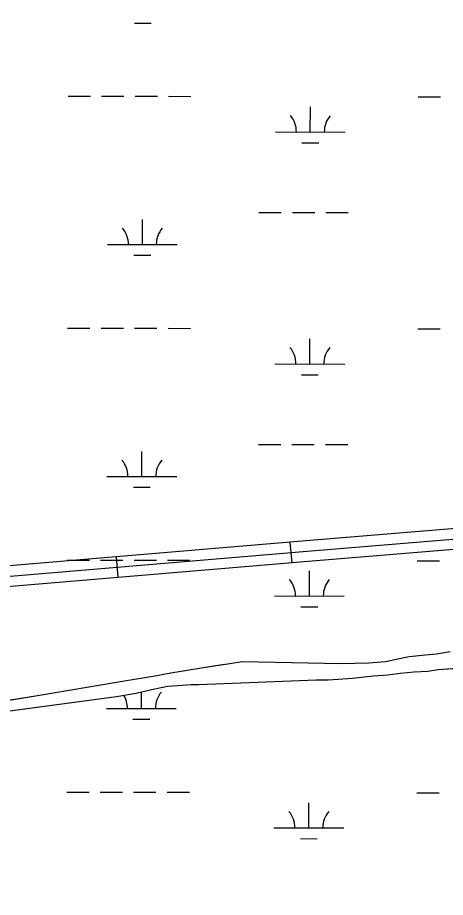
# Model space of a CAD drawing. Extents: x 3219052 to 3256913, y 800770 to 826146.
# Drawn here: x 3227816 to 3228429, y 819598 to 820860 of the extents above; entities that cross this region are included whole.
import ezdxf

# ---------------------------------------------------------------- set-up
doc = ezdxf.new("R2010")
doc.units = 0
for name, color, linetype in [('V-ROAD-CNTR', 7, 'Continuous'), ('V-SITE-VEGE', 7, 'Continuous'), ('V-TOPO-SHOR', 7, 'Continuous'), ('V-WETL-SWMP', 7, 'Continuous')]:
    doc.layers.add(name, color=color, linetype=linetype)

msp = doc.modelspace()

# ---------------------------------------------------------------- linework, layer by layer
at = {"layer": 'V-ROAD-CNTR'}
for p, q in [((3228209.5525438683, 820077.558817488), (3228207.039548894, 820107.4537576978)), ((3227960.4310421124, 820056.6168593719), (3227957.9180471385, 820086.511799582))]:
    msp.add_line(p, q, dxfattribs=at)
for points in [[(3226650.738661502, 819546.3398799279), (3226730.2315025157, 819599.78877303), (3226814.357334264, 819670.020632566), (3227002.752957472, 819850.801271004), (3227130.624701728, 819943.1270863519), (3227241.175480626, 819994.0029845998), (3227341.545279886, 820018.4819356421), (3227488.3049863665, 820027.374917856), (3227668.77762542, 820047.1518783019), (3228231.197500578, 820094.4317837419), (3228538.3288863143, 820119.786733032), (3228896.6091697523, 820160.773651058), (3229114.6387336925, 820196.8115789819), (3229185.433592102, 820218.104536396), (3229234.0254949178, 820246.3724798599), (3229284.376394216, 820296.0213805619), (3229341.333280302, 820375.7062211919), (3229555.9888509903, 820673.8536248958), (3229726.985508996, 820924.8631228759), (3229779.724403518, 820978.9530146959), (3229834.8602932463, 820992.0609884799), (3229905.2351524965, 820996.5969794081), (3230199.4545640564, 820992.2519880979), (3230661.6316397, 820996.472979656)], [(3229763.431436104, 820983.7290051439), (3229715.32853231, 820934.3941038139), (3229543.701875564, 820682.4596076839), (3229329.145304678, 820384.449203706), (3229272.92441712, 820305.7953610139), (3229224.843513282, 820258.3844558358), (3229179.41960413, 820231.9595086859), (3229111.241740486, 820211.4535496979), (3228894.5321739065, 820175.6336213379), (3228536.8588892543, 820134.716703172), (3228229.952503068, 820109.379753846), (3227667.33262831, 820062.0828484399), (3227487.033988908, 820042.3248879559), (3227339.2962843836, 820033.37290586), (3227236.2174905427, 820008.2329561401), (3227123.0277169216, 819956.1430603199), (3226993.1229767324, 819862.3492479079), (3226804.346354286, 819681.2026102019), (3226721.2155205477, 819611.802749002), (3226643.255676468, 819559.38385384), (3226542.8888772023, 819510.9319507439), (3226401.3621602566, 819466.4060397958), (3226182.15059868, 819429.2711140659), (3226128.2377065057, 819412.1351483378)], [(3230661.8936391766, 820981.475009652), (3230199.4125641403, 820977.2510181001), (3229905.607151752, 820981.5900094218), (3229837.09328878, 820977.174018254), (3229787.426388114, 820965.3660418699), (3229738.642485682, 820915.332141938), (3229568.275826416, 820665.247642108), (3229353.521255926, 820366.9632386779), (3229295.828371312, 820286.24740011), (3229243.207476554, 820234.3605038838), (3229191.4475800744, 820204.249564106), (3229118.0357268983, 820182.1696082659), (3228898.6861655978, 820145.913680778), (3228539.7988833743, 820104.856762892), (3228232.442498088, 820079.483813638), (3227670.22262253, 820032.220908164), (3227489.5759838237, 820012.4249477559), (3227343.7942753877, 820003.5909654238), (3227246.13347071, 819979.7730130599), (3227138.221686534, 819930.1111123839), (3227012.3829382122, 819839.2532941), (3226824.3683142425, 819658.8386549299), (3226739.2474844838, 819587.7747970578)]]:
    msp.add_lwpolyline(points, dxfattribs=at)
at = {"layer": 'V-SITE-VEGE'}
for p, q in [((3228361.3340000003, 819939.831), (3228377.71, 819943.3189999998)), ((3228377.71, 819943.3189999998), (3228400.7660000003, 819945.5609999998)), ((3228400.7660000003, 819945.5609999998), (3228416.884, 819947.2649999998)), ((3228416.884, 819947.2649999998), (3228436.387, 819950.6939999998)), ((3228079.14, 819927.095), (3228120.147, 819933.464)), ((3228120.147, 819933.464), (3228138.069, 819936.0279999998)), ((3228138.069, 819936.0279999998), (3228279.66, 819933.1159999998)), ((3228279.66, 819933.116), (3228319.671, 819934.144)), ((3228319.671, 819934.144), (3228343.3910000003, 819936.1510000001)), ((3228343.3910000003, 819936.1510000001), (3228361.3340000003, 819939.8310000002)), ((3228491.154, 819928.8740000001), (3228418.907, 819924.438)), ((3227960.798, 819907.223), (3228015.484, 819916.238)), ((3228015.484, 819916.238), (3228035.884, 819919.871)), ((3228035.884, 819919.871), (3228053.364, 819922.669)), ((3228053.364, 819922.669), (3228079.14, 819927.095)), ((3228347.039, 819916.42), (3228326.4560000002, 819915.024)), ((3228364.508, 819918.767), (3228347.039, 819916.42)), ((3228384.433, 819920.848), (3228364.508, 819918.767)), ((3228404.34, 819922.0339999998), (3228384.433, 819920.848)), ((3228418.907, 819924.4379999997), (3228404.34, 819922.0339999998)), ((3227847.6010000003, 819887.7009999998), (3227960.798, 819907.223)), ((3228244.129, 819909.215), (3228075.775, 819902.805)), ((3228261.557, 819909.3300000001), (3228244.129, 819909.215)), ((3228275.654, 819910.403), (3228261.557, 819909.3300000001)), ((3228296.453, 819911.5729999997), (3228275.654, 819910.403)), ((3228326.4560000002, 819915.0239999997), (3228296.453, 819911.5729999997)), ((3227985.95, 819890.435), (3227957.931, 819885.6059999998)), ((3228006.37, 819895.1869999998), (3227985.95, 819890.4349999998)), ((3228031.038, 819900.0789999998), (3228006.37, 819895.1869999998)), ((3228052.741, 819901.679), (3228031.038, 819900.0789999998)), ((3228064.826, 819902.791), (3228052.741, 819901.679)), ((3228075.775, 819902.805), (3228064.826, 819902.791)), ((3227675.043, 819859.924), (3227847.6010000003, 819887.7009999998)), ((3227957.931, 819885.6059999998), (3227744.015, 819856.6019999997))]:
    msp.add_line(p, q, dxfattribs=at)
at = {"layer": 'V-TOPO-SHOR'}
for points in [[(3227675.043, 819859.924), (3227847.6010000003, 819887.701), (3227960.798, 819907.223), (3228015.484, 819916.238), (3228035.884, 819919.871), (3228053.364, 819922.669), (3228079.14, 819927.095), (3228103.341, 819930.8790000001), (3228120.147, 819933.464), (3228138.069, 819936.028), (3228279.66, 819933.116), (3228319.671, 819934.144), (3228343.3910000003, 819936.1510000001), (3228361.3340000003, 819939.831), (3228377.71, 819943.319), (3228400.7660000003, 819945.561), (3228416.884, 819947.265), (3228436.3850000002, 819950.694)], [(3228491.154, 819928.8740000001), (3228418.907, 819924.438), (3228404.34, 819922.034), (3228384.433, 819920.848), (3228364.508, 819918.769), (3228347.039, 819916.42), (3228326.4560000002, 819915.024), (3228296.453, 819911.573), (3228275.654, 819910.403), (3228261.557, 819909.3300000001), (3228244.129, 819909.215), (3228075.775, 819902.805), (3228064.826, 819902.791), (3228052.741, 819901.679), (3228031.038, 819900.079), (3228006.37, 819895.187), (3227985.95, 819890.435), (3227957.931, 819885.606), (3227744.015, 819856.6020000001)]]:
    msp.add_lwpolyline(points, dxfattribs=at)
at = {"layer": 'V-WETL-SWMP'}
for p, q in [((3227983.623923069, 820851.4616511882), (3228007.623870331, 820851.4113494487)), ((3227888.5608224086, 820747.0207586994), (3227920.560752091, 820746.9536897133)), ((3227936.5607169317, 820746.9201552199), (3227968.560646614, 820746.8530862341)), ((3227984.5606114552, 820746.8195517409), (3228016.5605411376, 820746.7524827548)), ((3228032.5605059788, 820746.7189482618), (3228064.560435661, 820746.6518792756)), ((3228390.4677195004, 820745.9688068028), (3228422.467649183, 820745.9017378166)), ((3228235.7697119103, 820695.5509739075), (3228235.845162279, 820731.5508626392)), ((3228185.7698217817, 820695.6557691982), (3228285.769602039, 820695.4461786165)), ((3228223.737397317, 820680.1451724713), (3228247.7373445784, 820680.0948707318)), ((3228162.119945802, 820580.2731869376), (3228194.119875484, 820580.2061179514)), ((3228210.119840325, 820580.1725834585), (3228242.119770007, 820580.1055144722)), ((3228258.119734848, 820580.0719799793), (3228290.1196645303, 820580.0049109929)), ((3227994.9590028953, 820534.1934808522), (3227995.0344532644, 820570.1933695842)), ((3227944.9591127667, 820534.2982761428), (3228044.9588930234, 820534.088685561)), ((3227982.926688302, 820518.787679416), (3228006.926635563, 820518.7373776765)), ((3227887.863587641, 820414.3467869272), (3227919.8635173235, 820414.2797179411)), ((3227935.863482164, 820414.2461834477), (3227967.8634118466, 820414.1791144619)), ((3227983.863376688, 820414.1455799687), (3228015.8633063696, 820414.0785109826)), ((3228031.8632712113, 820414.0449764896), (3228063.8632008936, 820413.9779075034)), ((3228389.7704847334, 820413.2948350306), (3228421.7704144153, 820413.2277660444)), ((3228235.0724771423, 820362.8770021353), (3228235.1479275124, 820398.876890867)), ((3228185.072587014, 820362.981797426), (3228285.0723672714, 820362.7722068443)), ((3228223.040162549, 820347.4712006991), (3228247.040109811, 820347.4208989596)), ((3228161.422711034, 820247.5992151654), (3228193.4226407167, 820247.5321461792)), ((3228209.4226055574, 820247.4986116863), (3228241.4225352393, 820247.4315427)), ((3228257.4225000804, 820247.3980082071), (3228289.422429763, 820247.3309392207)), ((3227994.2617681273, 820201.51950908), (3227994.3372184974, 820237.519397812)), ((3227944.261877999, 820201.6243043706), (3228044.261658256, 820201.4147137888)), ((3227982.2294535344, 820186.1137076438), (3228006.229400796, 820186.0634059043)), ((3227887.1663528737, 820081.672815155), (3227919.166282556, 820081.6057461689)), ((3227935.166247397, 820081.5722116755), (3227967.166177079, 820081.5051426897)), ((3227983.1661419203, 820081.4716081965), (3228015.166071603, 820081.4045392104)), ((3228031.166036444, 820081.3710047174), (3228063.165966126, 820081.3039357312)), ((3228389.073249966, 820080.6208632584), (3228421.073179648, 820080.5537942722)), ((3228234.3752423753, 820030.2030303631), (3228234.4506927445, 820066.2029190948)), ((3228184.3753522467, 820030.3078256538), (3228284.375132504, 820030.0982350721)), ((3228222.3429277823, 820014.7972289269), (3228246.3428750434, 820014.7469271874)), ((3228361.3341152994, 819939.8342177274), (3228377.710115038, 819943.3212104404)), ((3228377.710115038, 819943.3212104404), (3228400.7651148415, 819945.5642049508)), ((3228400.7651148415, 819945.5642049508), (3228416.883114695, 819947.2692008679)), ((3228416.883114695, 819947.2692008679), (3228436.3851144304, 819950.6961934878)), ((3228079.140116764, 819927.0972585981), (3228120.1461162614, 819933.4672445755)), ((3228120.1461162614, 819933.4672445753), (3228138.0691160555, 819936.0312388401)), ((3228138.0691160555, 819936.0312388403), (3228279.660115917, 819933.1192349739)), ((3228279.660115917, 819933.1192349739), (3228319.6711157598, 819934.1462305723)), ((3228319.6711157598, 819934.1462305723), (3228343.391115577, 819936.153225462)), ((3228343.391115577, 819936.153225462), (3228361.3341152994, 819939.8342177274)), ((3228491.1551157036, 819928.8782290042), (3228418.9071161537, 819924.4422415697)), ((3227960.7991183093, 819907.2263017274), (3228015.484117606, 819916.2412820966)), ((3228015.484117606, 819916.2412820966), (3228035.884117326, 819919.8752742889)), ((3228035.884117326, 819919.8752742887), (3228053.3631171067, 819922.6712681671)), ((3228053.3631171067, 819922.6712681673), (3228079.140116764, 819927.0972585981)), ((3228347.0381168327, 819916.42326052), (3228326.4571169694, 819915.0272643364)), ((3228364.509116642, 819918.7722551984), (3228347.0381168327, 819916.42326052)), ((3228384.4331164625, 819920.8522502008), (3228364.509116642, 819918.7722551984)), ((3228404.339116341, 819922.0372468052), (3228384.4331164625, 819920.8522502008)), ((3228418.9071161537, 819924.4422415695), (3228404.339116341, 819922.0372468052)), ((3227847.6021198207, 819887.7053439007), (3227960.7991183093, 819907.2263017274)), ((3228244.129117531, 819909.2182800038), (3228075.774118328, 819902.8083022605)), ((3228261.5581174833, 819909.3342786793), (3228244.129117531, 819909.2182800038)), ((3228275.654117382, 819910.4062758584), (3228261.5581174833, 819909.3342786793)), ((3228296.4541172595, 819911.5752724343), (3228275.654117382, 819910.4062758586)), ((3228326.4571169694, 819915.0272643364), (3228296.4541172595, 819911.575272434)), ((3227985.9491193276, 819890.439330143), (3227957.9301197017, 819885.6093405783)), ((3228006.3701189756, 819895.1903203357), (3227985.9491193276, 819890.439330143)), ((3227993.564533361, 819868.8455373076), (3227993.6135279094, 819892.2224715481)), ((3228031.0391186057, 819900.0833100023), (3228006.3701189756, 819895.1903203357)), ((3228052.741118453, 819901.6823057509), (3228031.0391186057, 819900.0833100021)), ((3228064.827118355, 819902.793302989), (3228052.741118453, 819901.6823057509)), ((3228075.774118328, 819902.8083022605), (3228064.827118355, 819902.793302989)), ((3227675.043121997, 819859.9274046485), (3227847.6021198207, 819887.7053439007)), ((3227957.9301197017, 819885.6093405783), (3227744.016122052, 819856.6064061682)), ((3227943.564643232, 819868.9503325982), (3228043.5644234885, 819868.7407420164)), ((3227981.532218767, 819853.4397358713), (3228005.532166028, 819853.3894341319)), ((3227886.4691181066, 819748.9988433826), (3227918.4690477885, 819748.9317743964)), ((3227934.4690126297, 819748.898239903), (3227966.468942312, 819748.8311709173)), ((3227982.4689071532, 819748.7976364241), (3228014.468836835, 819748.730567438)), ((3228030.4688016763, 819748.6970329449), (3228062.4687313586, 819748.6299639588)), ((3228388.3760151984, 819747.946891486), (3228420.375944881, 819747.8798224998)), ((3228233.6780076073, 819697.5290585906), (3228233.7534579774, 819733.5289473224)), ((3228183.678117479, 819697.6338538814), (3228283.6778977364, 819697.4242632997)), ((3228221.6456930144, 819682.1232571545), (3228245.645640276, 819682.072955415))]:
    msp.add_line(p, q, dxfattribs=at)
for centre, radius, start, end in [((3228180.5278923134, 820696.1415596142), 35.24628790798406, 359.1080939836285, 40.65175231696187), ((3228291.013521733, 820695.909991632), 35.246287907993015, 139.10808960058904, 180.65174793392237), ((3227939.717183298, 820534.7840665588), 35.24628790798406, 359.1080939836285, 40.65175231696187), ((3228050.2028127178, 820534.5524985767), 35.246287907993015, 139.10808960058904, 180.65174793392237), ((3228179.830657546, 820363.467587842), 35.24628790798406, 359.1080939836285, 40.65175231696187), ((3228290.3162869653, 820363.2360198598), 35.246287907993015, 139.10808960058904, 180.65174793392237), ((3227939.0199485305, 820202.1100947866), 35.24628790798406, 359.1080939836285, 40.65175231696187), ((3228049.5055779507, 820201.8785268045), 35.246287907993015, 139.10808960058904, 180.65174793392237), ((3228179.1334227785, 820030.7936160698), 35.24628790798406, 359.1080939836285, 40.65175231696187), ((3228289.6190521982, 820030.5620480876), 35.246287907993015, 139.10808960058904, 180.65174793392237), ((3228048.8083431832, 819869.2045550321), 35.246287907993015, 139.10808960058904, 180.65174793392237), ((3227938.3227137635, 819869.4361230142), 35.24628790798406, 359.1080939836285, 30.739187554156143), ((3228178.4361880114, 819698.1196442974), 35.24628790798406, 359.1080939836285, 40.65175231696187), ((3228288.9218174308, 819697.8880763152), 35.246287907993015, 139.10808960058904, 180.65174793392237)]:
    msp.add_arc(centre, radius, start, end, dxfattribs=at)

doc.saveas('drawing.dxf')
